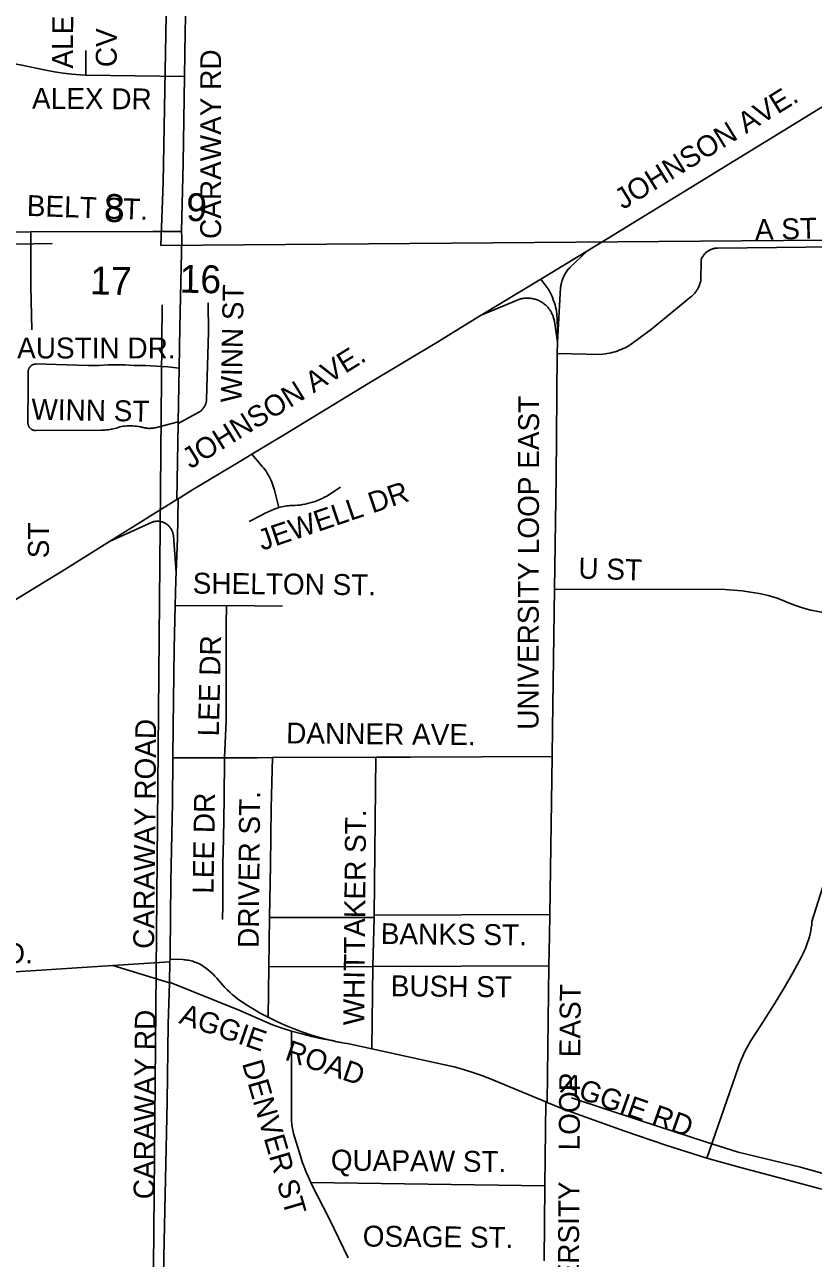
# Model space of a CAD drawing. Extents: x 1670563 to 1761545, y 515755 to 578944.
# Drawn here: x 1703866 to 1706695, y 551041 to 555467 of the extents above; entities that cross this region are included whole.
import ezdxf

# ---------------------------------------------------------------- set-up
doc = ezdxf.new("R2010")
doc.units = 0
for name, color, linetype in [('5_sectionlines', 7, 'Continuous'), ('62_text', 7, 'Continuous'), ('SHP_LINE', 7, 'Continuous'), ('STREETCL', 7, 'Continuous'), ('STRNAMES', 7, 'Continuous')]:
    doc.layers.add(name, color=color, linetype=linetype)

msp = doc.modelspace()

# ---------------------------------------------------------------- linework, layer by layer
at = {"layer": '5_sectionlines'}
for p, q in [((1704363.1, 554901.1), (1704407.6, 557333.3)), ((1704354.5, 554674.9), (1704363.1, 554901.1)), ((1702798, 554664.9), (1703965.4, 554681.9))]:
    msp.add_line(p, q, dxfattribs=at)
for points in [[(1704354.5, 554674.9), (1709714.7, 554717.5), (1710526.5, 554706.9)], [(1704281.2, 542305.4), (1704285.9, 544155), (1704314.1, 549416.9), (1704359.9, 554462.7)]]:
    msp.add_lwpolyline(points, dxfattribs=at)
at = {"layer": 'SHP_LINE'}
msp.add_lwpolyline([(1705828, 551617), (1706077, 551535), (1706308, 551459), (1706425, 551422), (1706649, 551368), (1706840, 551315), (1706995, 551315)], dxfattribs=at)
at = {"layer": 'STREETCL'}
for points in [[(1704445.6, 555594.5), (1704442.5, 555442.7), (1704440.1, 555281.3)], [(1704085.7, 555374.4), (1704086.2, 555286.5)], [(1704086.2, 555286.5), (1704066.2, 555286.7), (1704035, 555289.5), (1704004, 555293.3), (1703973.1, 555298), (1703942.4, 555303.8), (1703850.8, 555322.8), (1703836.9, 555325.5), (1703822.9, 555327.7), (1703808.9, 555329.5), (1703794.8, 555330.9), (1703780.7, 555331.8), (1703628.5, 555334.8), (1703376.5, 555335.8)], [(1704440.1, 555281.3), (1704086.2, 555286.5)], [(1704440.1, 555281.3), (1704434.5, 554970.7), (1704429.1, 554725.8)], [(1705884.8, 554656), (1705955.4, 554698.8), (1706713.8, 555164.2), (1706840.4, 555241.1)], [(1702749.3, 554709.7), (1702893.8, 554710.8), (1703598.4, 554723.2), (1703805.3, 554723.2), (1703887.9, 554723.6)], [(1703887.9, 554723.6), (1704326.4, 554725.8), (1704429.1, 554725.8)], [(1703891.9, 554372.2), (1703888.6, 554528.5), (1703887.9, 554631.2), (1703887.9, 554723.6)], [(1704429.1, 554725.8), (1704429.5, 554703.8), (1704423.4, 554382.5), (1704420.8, 554235.2)], [(1705717.7, 554554.7), (1705884.8, 554656)], [(1706878.5, 554671.8), (1706352.2, 554665.8), (1706349.9, 554665.7), (1706347.7, 554665.6), (1706345.6, 554665.4), (1706343.4, 554665.1), (1706341.2, 554664.7), (1706339, 554664.3), (1706336.9, 554663.8), (1706334.8, 554663.2), (1706332.7, 554662.5), (1706330.6, 554661.8), (1706328.5, 554661), (1706326.5, 554660.1), (1706324.5, 554659.2), (1706322.5, 554658.2), (1706320.6, 554657.1), (1706318.7, 554656), (1706316.9, 554654.8), (1706315.1, 554653.5), (1706313.3, 554652.2), (1706311.6, 554650.8), (1706309.9, 554649.4), (1706308.3, 554647.9), (1706306.7, 554646.3), (1706305.2, 554644.7), (1706303.8, 554643.1), (1706302.4, 554641.3), (1706301, 554639.6), (1706299.8, 554637.8), (1706298.5, 554636), (1706297.4, 554634.1), (1706296.3, 554632.2), (1706295.3, 554630.2), (1706294.3, 554628.2), (1706293.4, 554626.2), (1706292.6, 554624.1), (1706291.9, 554548.1), (1706290.9, 554544.5), (1706289.8, 554540.8), (1706288.5, 554537.2), (1706287.2, 554533.6), (1706285.7, 554530.1), (1706284.1, 554526.6), (1706282.4, 554523.2), (1706280.5, 554519.9), (1706278.6, 554516.6), (1706276.5, 554513.4), (1706274.3, 554510.2), (1706272, 554507.2), (1706269.6, 554504.2), (1706267.1, 554501.3), (1706264.5, 554498.5), (1706261.8, 554495.8), (1706259, 554493.2), (1706256.2, 554490.6), (1706114.1, 554374.3), (1706051.8, 554328.1), (1706045.7, 554323.6), (1706039.4, 554319.5), (1706033, 554315.5), (1706026.4, 554311.7), (1706019.7, 554308.2), (1706012.9, 554304.9), (1706006, 554301.8), (1705999, 554299), (1705991.9, 554296.3), (1705984.7, 554294), (1705977.5, 554291.9), (1705970.2, 554290), (1705962.8, 554288.4), (1705955.3, 554287), (1705947.9, 554285.9), (1705940.3, 554285), (1705932.8, 554284.4), (1705776.9, 554287.5)], [(1705777.3, 554328.1), (1705788.4, 554524.2), (1705789, 554528.4), (1705789.7, 554532.6), (1705790.5, 554536.7), (1705791.5, 554540.8), (1705792.7, 554544.9), (1705793.9, 554549), (1705795.3, 554552.9), (1705796.9, 554556.9), (1705798.5, 554560.8), (1705800.3, 554564.6), (1705802.2, 554568.4), (1705804.3, 554572.1), (1705806.4, 554575.7), (1705808.7, 554579.3), (1705811.1, 554582.7), (1705813.6, 554586.1), (1705816.2, 554589.5), (1705819, 554592.7), (1705821.8, 554595.8), (1705884.8, 554656)], [(1705503.8, 554425.1), (1705717.7, 554554.7)], [(1705777.3, 554328.1), (1705777.7, 554378.5), (1705775.5, 554430.6), (1705774.2, 554438.5), (1705772.6, 554446.3), (1705770.8, 554454.1), (1705768.6, 554461.8), (1705766.3, 554469.4), (1705763.7, 554477), (1705760.8, 554484.5), (1705757.8, 554491.8), (1705754.4, 554499.1), (1705750.9, 554506.2), (1705747.1, 554513.3), (1705743.1, 554520.2), (1705717.7, 554554.7)], [(1704417.3, 554036.1), (1704494, 554078.4), (1704495.7, 554079.6), (1704497.2, 554080.9), (1704498.8, 554082.2), (1704500.3, 554083.5), (1704501.7, 554084.9), (1704503.1, 554086.4), (1704504.4, 554087.9), (1704505.7, 554089.4), (1704507, 554091), (1704508.2, 554092.6), (1704509.3, 554094.3), (1704510.4, 554096), (1704511.4, 554097.7), (1704512.3, 554099.5), (1704513.2, 554101.3), (1704514.1, 554103.1), (1704514.8, 554105), (1704515.6, 554106.9), (1704516.2, 554108.8), (1704516.8, 554110.7), (1704517.3, 554112.6), (1704517.7, 554114.6), (1704518.1, 554116.6), (1704518.4, 554118.6), (1704518.7, 554120.6), (1704518.8, 554122.6), (1704525.8, 554363.8), (1704525, 554469.2)], [(1705777.3, 554328.1), (1705766.3, 554402.1), (1705765.7, 554405.5), (1705765.1, 554408.8), (1705764.3, 554412), (1705763.4, 554415.3), (1705762.5, 554418.5), (1705761.4, 554421.7), (1705760.2, 554424.8), (1705758.9, 554427.9), (1705757.4, 554430.9), (1705755.9, 554433.9), (1705754.3, 554436.9), (1705752.6, 554439.8), (1705750.8, 554442.6), (1705748.8, 554445.4), (1705746.8, 554448.1), (1705744.7, 554450.7), (1705742.6, 554453.2), (1705740.3, 554455.7), (1705737.9, 554458.1), (1705735.5, 554460.4), (1705733, 554462.7), (1705730.4, 554464.8), (1705727.7, 554466.8), (1705725, 554468.8), (1705722.2, 554470.7), (1705719.3, 554472.4), (1705716.4, 554474.1), (1705713.4, 554475.7), (1705710.4, 554477.1), (1705707.3, 554478.5), (1705704.2, 554479.7), (1705701.1, 554480.9), (1705697.9, 554481.9), (1705694.6, 554482.8), (1705691.4, 554483.7), (1705688.1, 554484.4), (1705684.8, 554485), (1705681.4, 554485.4), (1705678.1, 554485.8), (1705674.7, 554486), (1705671.4, 554486.2), (1705668, 554486.2), (1705664.7, 554486.1), (1705661.3, 554485.9), (1705658, 554485.5), (1705654.6, 554485.1), (1705651.3, 554484.5), (1705648, 554483.9), (1705644.8, 554483.1), (1705503.8, 554425.1)], [(1704681.3, 553926.2), (1704801.3, 553998.6), (1705100.7, 554180.6), (1705351, 554330.7), (1705429.9, 554380.2), (1705503.8, 554425.1)], [(1705776.9, 554287.5), (1705777.3, 554328.1)], [(1705767.2, 553442), (1705773.2, 553843.9), (1705776.9, 554287.5)], [(1703885.5, 554020), (1703884.8, 554020.7), (1703884.3, 554021.4), (1703883.7, 554022.1), (1703883.1, 554022.9), (1703882.6, 554023.6), (1703882.1, 554024.4), (1703881.6, 554025.2), (1703881.2, 554026), (1703880.8, 554026.9), (1703880.4, 554027.7), (1703880, 554028.6), (1703879.7, 554029.4), (1703879.4, 554030.3), (1703879.1, 554031.2), (1703878.9, 554032.1), (1703878.7, 554033), (1703878.5, 554033.9), (1703878.4, 554034.8), (1703878.3, 554035.7), (1703878.2, 554036.6), (1703878.1, 554037.6), (1703878.1, 554038.5), (1703878.1, 554039.4), (1703878.2, 554040.3), (1703878.2, 554041.3), (1703879, 554166.9), (1703879.1, 554219.8), (1703879.1, 554220.8), (1703879.1, 554221.7), (1703879.1, 554222.7), (1703879.1, 554223.7), (1703879.2, 554224.7), (1703879.3, 554225.6), (1703879.5, 554226.6), (1703879.7, 554227.6), (1703879.9, 554228.5), (1703880.1, 554229.5), (1703880.4, 554230.4), (1703880.7, 554231.3), (1703881, 554232.2), (1703881.4, 554233.1), (1703881.8, 554234), (1703882.3, 554234.9), (1703882.7, 554235.7), (1703883.2, 554236.6), (1703883.7, 554237.4), (1703884.3, 554238.2), (1703884.9, 554239), (1703885.5, 554239.8), (1703886.1, 554240.5)], [(1703886.1, 554240.5), (1703886.8, 554241.2), (1703887.4, 554241.9), (1703888.1, 554242.6), (1703888.9, 554243.3), (1703889.6, 554243.9), (1703890.4, 554244.5), (1703891.2, 554245), (1703892, 554245.6), (1703892.8, 554246.1), (1703893.6, 554246.6), (1703894.5, 554247.1), (1703895.4, 554247.5), (1703896.3, 554247.9), (1703897.2, 554248.2), (1703898.1, 554248.6), (1703899, 554248.9), (1703900, 554249.2), (1703900.9, 554249.4), (1703901.9, 554249.6), (1703902.8, 554249.8), (1703903.8, 554249.9), (1703904.7, 554250), (1703905.7, 554250.1), (1704094.6, 554244.4), (1704107.4, 554244.2), (1704120.1, 554244.4), (1704132.9, 554245), (1704164.2, 554246.5), (1704195.5, 554246.9), (1704226.8, 554246.5), (1704258, 554245), (1704298.8, 554244.5), (1704339.6, 554242.6), (1704380.3, 554239.5), (1704420.8, 554235.2)], [(1704420.8, 554235.2), (1704417.4, 554041.9)], [(1704417.4, 554041.9), (1704339.2, 554022), (1704335.8, 554021.2), (1704332.4, 554020.6), (1704329, 554020), (1704325.6, 554019.6), (1704322.1, 554019.3), (1704318.7, 554019.1), (1704315.2, 554019), (1704311.8, 554019), (1704308.3, 554019.2), (1704304.9, 554019.5), (1704301.4, 554019.9), (1704298, 554020.4), (1704294.6, 554021.1), (1704291.2, 554021.8), (1704287.9, 554022.7), (1704284.6, 554023.7), (1704281.3, 554024.9), (1704274.6, 554025.9), (1704267.9, 554026.8), (1704261.1, 554027.4), (1704254.4, 554027.8), (1704247.6, 554028), (1704240.8, 554027.9), (1704234.1, 554027.6), (1704227.3, 554027.1), (1704220.6, 554026.3), (1704213.9, 554025.4), (1704207.2, 554024.1), (1704201.5, 554022.1), (1704195.8, 554020.2), (1704190, 554018.6), (1704184.1, 554017.1), (1704178.2, 554015.9), (1704172.3, 554014.9), (1704166.3, 554014), (1704160.3, 554013.4), (1704154.3, 554013), (1704148.3, 554012.8), (1704142.3, 554012.9), (1703906.2, 554011.5), (1703905.3, 554011.5), (1703904.4, 554011.5), (1703903.4, 554011.5), (1703902.5, 554011.6), (1703901.6, 554011.7), (1703900.7, 554011.8), (1703899.8, 554012), (1703898.9, 554012.2), (1703898, 554012.5), (1703897.1, 554012.7), (1703896.2, 554013), (1703895.3, 554013.3), (1703894.5, 554013.7), (1703893.6, 554014.1), (1703892.8, 554014.5), (1703892, 554014.9), (1703891.2, 554015.4), (1703890.4, 554015.9), (1703889.7, 554016.4), (1703888.9, 554016.9), (1703888.2, 554017.5), (1703887.5, 554018.1), (1703886.8, 554018.7), (1703886.1, 554019.4), (1703885.5, 554020)], [(1704417.3, 554036.1), (1704412.5, 553763.8)], [(1704417.4, 554041.9), (1704417.3, 554036.1)], [(1704416.6, 553766.3), (1704472.3, 553801.2), (1704638, 553900), (1704681.3, 553926.2)], [(1704778, 553734.7), (1704762.3, 553797.5), (1704760.4, 553804.6), (1704758.2, 553811.7), (1704755.8, 553818.7), (1704753.1, 553825.7), (1704750.2, 553832.5), (1704747, 553839.2), (1704743.7, 553845.8), (1704740.1, 553852.3), (1704736.2, 553858.7), (1704732.2, 553864.9), (1704727.9, 553871), (1704723.4, 553876.9), (1704718.7, 553882.7), (1704713.8, 553888.3), (1704681.3, 553926.2)], [(1704778, 553734.7), (1704783.6, 553736.3), (1704789.2, 553737.8), (1704794.9, 553739), (1704800.7, 553740.1), (1704806.4, 553740.9), (1704812.2, 553741.6), (1704818, 553742), (1704823.8, 553742.3), (1704829.7, 553742.3), (1704835.5, 553742.2), (1704844.7, 553742.9), (1704854, 553744), (1704863.2, 553745.4), (1704872.3, 553747.1), (1704881.4, 553749.1), (1704890.4, 553751.4), (1704899.3, 553754.1), (1704908.1, 553757), (1704916.8, 553760.2), (1704925.4, 553763.8), (1704933.9, 553767.6), (1704942.2, 553771.8), (1704950.4, 553776.2), (1704998.9, 553807.7)], [(1704170.5, 553612.6), (1704301.2, 553694.1), (1704304.9, 553696.3), (1704412.5, 553763.8)], [(1704410.5, 553762.5), (1704412.5, 553763.8)], [(1704412.5, 553763.8), (1704416.6, 553766.3)], [(1704416.6, 553766.3), (1704414.3, 553624.3)], [(1704671.2, 553684.3), (1704718, 553709), (1704728.7, 553714.4), (1704739.4, 553719.5), (1704750.3, 553724.2), (1704761.3, 553728.7), (1704772.5, 553732.8), (1704778, 553734.7)], [(1704170.5, 553612.6), (1704323.9, 553682.8), (1704325.8, 553683.4), (1704327.7, 553683.9), (1704329.7, 553684.4), (1704331.6, 553684.8), (1704333.6, 553685.1), (1704335.6, 553685.4), (1704337.6, 553685.6), (1704339.6, 553685.7), (1704341.6, 553685.8), (1704343.6, 553685.8), (1704345.6, 553685.7), (1704347.6, 553685.5), (1704349.6, 553685.3), (1704351.6, 553685), (1704353.6, 553684.7), (1704355.6, 553684.2), (1704357.5, 553683.7), (1704359.5, 553683.2), (1704361.4, 553682.6), (1704363.2, 553681.9), (1704365.1, 553681.1), (1704366.9, 553680.3), (1704368.7, 553679.4), (1704370.5, 553678.4), (1704372.3, 553677.4), (1704374, 553676.4), (1704375.6, 553675.2), (1704377.2, 553674), (1704378.8, 553672.8), (1704380.4, 553671.5), (1704381.8, 553670.1), (1704383.3, 553668.7), (1704384.7, 553667.3), (1704386, 553665.8), (1704387.3, 553664.3), (1704388.5, 553662.7), (1704389.7, 553661), (1704390.8, 553659.4), (1704391.9, 553657.7), (1704392.9, 553655.9), (1704393.8, 553654.2), (1704394.7, 553652.3), (1704395.5, 553650.5), (1704396.3, 553648.6), (1704397, 553646.8), (1704397.6, 553644.8), (1704398.2, 553642.9), (1704398.6, 553641), (1704399.1, 553639), (1704399.4, 553637), (1704399.7, 553635), (1704399.9, 553633), (1704409.8, 553502.2)], [(1704414.3, 553624.3), (1704408.8, 553474.8), (1704406.7, 553383.2)], [(1703785.3, 553375.5), (1704000.6, 553506.6), (1704170.5, 553612.6)], [(1705758.2, 552842), (1705759.7, 552942.6), (1705767.2, 553442)], [(1705767.2, 553442), (1706377.6, 553440.6), (1706408.5, 553438.5), (1706439.4, 553435.5), (1706470.1, 553431.6), (1706500.8, 553426.7), (1706517.2, 553423.2), (1706533.5, 553419.1), (1706549.7, 553414.5), (1706565.7, 553409.3), (1706581.5, 553403.5), (1706597.1, 553397.2), (1706612.5, 553390.4), (1706630.7, 553383.6), (1706649.1, 553377.5), (1706667.7, 553372), (1706686.4, 553367.1), (1706705.3, 553362.9), (1706724.4, 553359.3), (1706743.5, 553356.4), (1706762.8, 553354.2), (1706782.1, 553352.6), (1706801.5, 553351.7), (1706934.2, 553351.2)], [(1704406.7, 553383.2), (1704403.1, 553229), (1704399, 552950), (1704398, 552837.4)], [(1704589.7, 553382.9), (1704506.4, 553382.6), (1704406.7, 553383.2)], [(1704583.4, 552837.4), (1704588.5, 552970.1), (1704589, 553149.1), (1704588.5, 553315.2), (1704589.7, 553382.9)], [(1704589.7, 553382.9), (1704791.2, 553381.2)], [(1704398, 552837.4), (1704396.5, 552675.1), (1704390.3, 552395.1), (1704388.2, 552134.6), (1704387.7, 552115.1)], [(1704583.4, 552837.4), (1704398, 552837.4)], [(1704583.5, 552837.4), (1704581.4, 552690), (1704579.7, 552548), (1704577.6, 552455), (1704576.7, 552308.8), (1704575.8, 552257)], [(1704755.6, 552837.6), (1704700.8, 552837.4), (1704583.4, 552837.4)], [(1704745, 552263.9), (1704748, 552451.6), (1704751, 552657.7), (1704755.6, 552837.6)], [(1705126.2, 552839.1), (1704755.6, 552837.6)], [(1705119.6, 552272.2), (1705126.2, 552839.1)], [(1705758.2, 552842), (1705249.9, 552839.6), (1705126.2, 552839.1)], [(1705749.5, 552275.2), (1705758.2, 552842)], [(1706736.4, 552396.4), (1706690.3, 552249.3), (1706689.2, 552238.3), (1706687.7, 552227.4), (1706685.8, 552216.5), (1706683.5, 552205.7), (1706680.9, 552195), (1706678, 552184.4), (1706674.7, 552173.9), (1706671, 552163.5), (1706667, 552153.2), (1706662.6, 552143.1), (1706657.9, 552133.1), (1706652.9, 552123.3), (1706621.8, 552066.1), (1706589.3, 552009.7), (1706555.3, 551954.2), (1706507.9, 551879.3), (1706470, 551820), (1706462.4, 551807.1), (1706455.1, 551793.9), (1706448.2, 551780.6), (1706441.8, 551767), (1706435.8, 551753.2), (1706430.2, 551739.3), (1706425.1, 551725.1), (1706313.6, 551401.1)], [(1704742.1, 552087.6), (1704745, 552263.9)], [(1704745, 552263.9), (1705119.5, 552263.9)], [(1705115.1, 552088.6), (1705119.5, 552263.9)], [(1705119.5, 552263.9), (1705119.6, 552272.2)], [(1705119.6, 552272.2), (1705749.5, 552275.2)], [(1705747, 552090.5), (1705748.4, 552198.6), (1705749.5, 552275.2)], [(1704387.7, 552115.1), (1704387.4, 552104.6)], [(1704387.7, 552115.1), (1704433.9, 552113.1), (1704438.8, 552112.8), (1704443.7, 552112.3), (1704448.6, 552111.7), (1704453.4, 552110.9), (1704458.3, 552109.9), (1704463.1, 552108.8), (1704467.8, 552107.5), (1704472.5, 552106), (1704477.2, 552104.4), (1704481.8, 552102.6), (1704486.3, 552100.7), (1704490.7, 552098.6), (1704495.1, 552096.3), (1704499.4, 552093.9), (1704503.6, 552091.4), (1704507.8, 552088.7), (1704511.8, 552085.9), (1704519.7, 552079.9), (1704527.3, 552073.8), (1704534.7, 552067.3), (1704541.9, 552060.6), (1704548.9, 552053.7), (1704555.6, 552046.5), (1704562, 552039.1), (1704568.2, 552031.4), (1704576.3, 552022.2), (1704584.6, 552013.3), (1704593.2, 552004.6), (1704602.1, 551996.2), (1704611.2, 551988.1), (1704620.7, 551980.3), (1704630.3, 551972.8), (1704656, 551954.6), (1704683.2, 551937.6), (1704711, 551921.5), (1704739.2, 551906.3)], [(1703750.9, 552064.9), (1703888.7, 552073.4), (1704182.7, 552091.8)], [(1704182.7, 552091.8), (1704387.4, 552104.6)], [(1704182.7, 552091.8), (1704385.4, 552030.2)], [(1704387.4, 552104.6), (1704385.5, 552031.7)], [(1704739.2, 551906.3), (1704742.1, 552087.6)], [(1704742.1, 552087.6), (1705117.4, 552088.6)], [(1705111.8, 551792.8), (1705115.1, 552088.6)], [(1705117.4, 552088.6), (1705747, 552090.5)], [(1705740.9, 551600.4), (1705747, 552090.5)], [(1704385.4, 552030.2), (1704381.5, 551881.9), (1704377.4, 551602.4), (1704371.7, 551324.9), (1704366, 551046.4), (1704361.3, 550771), (1704364.2, 550693), (1704355.7, 550425.8)], [(1704385.5, 552031.7), (1704385.4, 552030.2)], [(1704385.5, 552031.7), (1704637.9, 551930.1), (1704755.7, 551879.5), (1704789.7, 551867.6), (1704824, 551856.7)], [(1704739.2, 551906.3), (1704768.9, 551891.7), (1704799, 551878), (1704829.5, 551865.4), (1704860.5, 551853.9), (1704891.9, 551843.4), (1704923.6, 551834), (1704955.6, 551825.7), (1704987.8, 551818.5), (1705020.3, 551812.4)], [(1704892.6, 551313.9), (1704883.9, 551332.1), (1704875.8, 551350.6), (1704868.4, 551369.3), (1704861.6, 551388.2), (1704855.5, 551407.4), (1704831, 551489.5), (1704829.3, 551495.4), (1704827.9, 551501.3), (1704826.6, 551507.3), (1704825.6, 551513.3), (1704824.7, 551519.4), (1704824.1, 551525.4), (1704823.7, 551531.5), (1704823.4, 551537.6), (1704823.4, 551543.7), (1704823.6, 551549.8), (1704824, 551555.9), (1704824, 551856.7)], [(1704824, 551856.7), (1704860.1, 551846.4), (1704896.5, 551837.3), (1704933.2, 551829.4), (1704970.2, 551822.8), (1704980.7, 551819.9), (1704991.4, 551817.3), (1705002.2, 551815.2), (1705013, 551813.4), (1705023.9, 551811.9), (1705111.8, 551792.8)], [(1705111.8, 551792.8), (1705373.4, 551735.9), (1705407.2, 551727.9), (1705440.7, 551718.7), (1705473.9, 551708.4), (1705506.7, 551696.9), (1705539.1, 551684.2), (1705735.8, 551602.5)], [(1705735.8, 551602.5), (1705732.6, 551301.4)], [(1705735.8, 551602.5), (1705740.9, 551600.4)], [(1705740.9, 551600.4), (1705799.6, 551576), (1706018.9, 551497.4), (1706165.6, 551447.2), (1706313.6, 551401.1)], [(1706313.6, 551401.1), (1706434.2, 551366.9), (1706555.5, 551335.4), (1706715.8, 551292.4), (1706757.6, 551282.1), (1706799.7, 551273.3), (1706842, 551266), (1706884.6, 551260.2), (1706927.4, 551255.9), (1706941.6, 551256.3), (1706955.8, 551257.2), (1706970, 551258.6), (1706984.1, 551260.4), (1706998.2, 551262.8), (1707012.1, 551265.6), (1707163.8, 551285.8)], [(1704892.6, 551313.9), (1705732.6, 551301.4)], [(1705026.9, 551042.9), (1704958.7, 551184.5), (1704895.7, 551307.7), (1704892.6, 551313.9)], [(1705732.6, 551301.4), (1705729.7, 551032)]]:
    msp.add_lwpolyline(points, dxfattribs=at)

# ---------------------------------------------------------------- texts
at = {"layer": '62_text'}
for s, p in [('8', (1704150, 554759.9)), ('9', (1704445.2, 554763.1)), ('17', (1704100.3, 554499.9)), ('16', (1704421.3, 554506))]:
    msp.add_text(s, height=100, rotation=358.9293, dxfattribs=at).set_placement(p)
at = {"layer": 'STRNAMES'}
for s, rotation, p in [('ALEX ', 89.6408, (1704039.4, 555309.6)), ('CV', 89.6408, (1704196.3, 555314.5)), ('CARAWAY RD', 90, (1704571, 554698.5)), ('ALEX DR', 359.6408, (1703892.7, 555165.7)), ('JOHNSON AVE.', 31.7041, (1706012.3, 554802)), ('BELT ST.', 358.0897, (1703873.1, 554781.3)), ('A ST', 1.5361, (1706486.4, 554694)), ('WINN ST', 88.927, (1704644.4, 554111.3)), ('JOHNSON AVE.', 31.7041, (1704461.2, 553871.6)), ('WINN ST', 358.9784, (1703890, 554050.3)), ('UNIVERSITY LOOP EAST', 89.8922, (1705709.4, 552937.7)), ('JEWELL DR', 18.6911, (1704717.7, 553579.5)), ('ST', 90, (1703953.3, 553553)), ('U ST', 358.1661, (1705851.4, 553480.6)), ('SHELTON ST.', 359.459, (1704468.9, 553426.2)), ('LEE DR', 88.6281, (1704562.7, 552913.4)), ('CARAWAY ROAD', 89.459, (1704330.6, 552151.6)), ('DANNER AVE.', 359.459, (1704804.1, 552888.7)), ('LEE DR', 89.0928, (1704543.6, 552349)), ('DRIVER ST.', 89.459, (1704705.9, 552154.7)), ('WHITTAKER ST.', 89.459, (1705084, 551877.1)), ('BANKS ST.', 359.459, (1705143.5, 552169)), ('AGGIE RD.', 1, (1703377.9, 552090.7)), ('BUSH ST', 359.459, (1705179.2, 551981.9)), ('UNIVERSITY    LOOP  EAST', 89.595, (1705851.9, 550715.1)), ('AGGIE   ROAD', 340.9236, (1704416.5, 551886.1)), ('CARAWAY RD', 89.5809, (1704331.9, 551253.2)), ('DENVER ST', 286.2671, (1704645.2, 551741)), ('AGGIE RD', 340.4422, (1705785, 551639.1)), ('QUAPAW ST.', 359.459, (1704964.1, 551356.5)), ('OSAGE ST.', 359.459, (1705078.6, 551083.8))]:
    msp.add_text(s, height=75, rotation=rotation, dxfattribs=at).set_placement(p)
msp.add_text('AUSTIN DR.', height=75, dxfattribs=at).set_placement((1703839.3, 554269.8))

doc.saveas('drawing.dxf')
